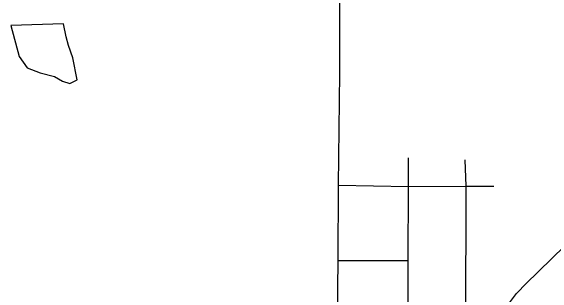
# Model space of a CAD drawing. Extents: x 0 to 34, y -5 to 22.
# Drawn here: x 4.69 to 5.31, y 16.97 to 17.294 of the extents above; entities that cross this region are included whole.
import ezdxf

# ---------------------------------------------------------------- set-up
doc = ezdxf.new("R2010")
doc.units = 0
for name, color, linetype in [('GM_X_City_Street', 7, 'Continuous'), ('GM_X_County_Road', 7, 'Continuous'), ('GM_X_Minor_Lake', 7, 'Continuous'), ('GM_X_State_Route', 7, 'Continuous')]:
    doc.layers.add(name, color=color, linetype=linetype)

msp = doc.modelspace()

# ---------------------------------------------------------------- linework, layer by layer
at = {"layer": 'GM_X_City_Street'}
for p, q in [((5.14447, 17.09319), (5.1447, 17.12611)), ((5.06419, 17.00865), (5.14423, 17.00865))]:
    msp.add_line(p, q, dxfattribs=at)
for points in [[(5.14328, 16.83269), (5.1511, 16.83198), (5.16152, 16.83104), (5.17431, 16.8308), (5.18899, 16.83317), (5.19775, 16.83577), (5.20343, 16.83909), (5.20793, 16.84454), (5.21007, 16.85093), (5.20959, 16.91298), (5.21007, 16.93524), (5.21054, 17.09343), (5.20936, 17.12374)], [(5.06442, 17.09461), (5.14447, 17.09319), (5.21054, 17.09343), (5.24204, 17.09343)], [(5.14328, 16.83269), (5.14376, 16.86893), (5.14423, 16.91345), (5.14423, 17.00865), (5.14447, 17.09319)]]:
    msp.add_lwpolyline(points, dxfattribs=at)
at = {"layer": 'GM_X_County_Road'}
msp.add_lwpolyline([(5.06247, 16.55576), (5.06221, 16.60019), (5.06188, 16.62939), (5.06188, 16.63365), (5.06253, 16.72376), (5.06235, 16.7562), (5.0622, 16.77155), (5.06172, 16.81952), (5.06205, 16.82379), (5.06439, 16.91367), (5.06348, 16.94542), (5.06419, 17.00865), (5.06442, 17.09461), (5.06584, 17.22297), (5.06608, 17.38282), (5.06679, 17.45742), (5.06869, 17.53793)], dxfattribs=at)
at = {"layer": 'GM_X_Minor_Lake'}
for points in [[(4.68962, 17.27737), (4.69903, 17.24174), (4.70824, 17.2289), (4.72308, 17.22333), (4.73942, 17.21892), (4.74857, 17.21368), (4.75693, 17.21109), (4.76561, 17.21535), (4.76047, 17.24037), (4.75542, 17.25439), (4.75305, 17.26424), (4.74989, 17.27903)], [(4.74989, 17.27903), (4.68962, 17.27737)]]:
    msp.add_lwpolyline(points, dxfattribs=at)
at = {"layer": 'GM_X_State_Route'}
for points in [[(5.26878, 16.9717), (5.27871, 16.9819), (5.32294, 17.02487), (5.3304, 17.0335), (5.3374, 17.04267), (5.34575, 17.05547), (5.35119, 17.06139), (5.35809, 17.06548)], [(5.25783, 16.9572), (5.26807, 16.97097), (5.26878, 16.9717)]]:
    msp.add_lwpolyline(points, dxfattribs=at)

doc.saveas('drawing.dxf')
